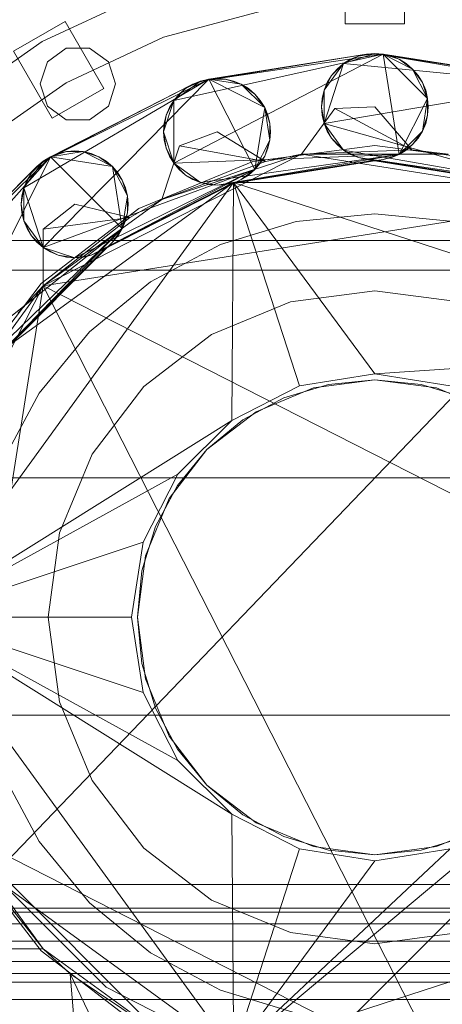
# Model space of a CAD drawing. Header units: millimetres. Extents: x -1970 to 61924, y -58230 to 6847.
# Tile 914 of 925: x 59951 to 60022, y 2701 to 2867. Entities that reach past the tile are written whole.
import ezdxf

# ---------------------------------------------------------------- set-up
doc = ezdxf.new("R2010")
doc.units = ezdxf.units.MM
doc.layers.add('lateral_secador', color=7, linetype='Continuous', lineweight=0)

msp = doc.modelspace()

# ---------------------------------------------------------------- linework, layer by layer
at = {"layer": 'lateral_secador'}
for p, q in [((59971.134, 2663), (60211.134, 2903)), ((59872.214, 2645.18), (60118.134, 2901.5)), ((60006.134, 2866.5), (60006.134, 2879.5)), ((60016.134, 2866.5), (60016.134, 2879.5)), ((59972.828, 2871.746), (59955.134, 2863.495)), ((59993.074, 2868.92), (59975.564, 2864.228)), ((59958.964, 2866.861), (59950.304, 2861.861)), ((59965.464, 2855.603), (59958.964, 2866.861)), ((60006.134, 2866.5), (60016.134, 2866.5)), ((59955.134, 2863.495), (59939.142, 2852.297)), ((59975.564, 2864.228), (59959.134, 2856.567)), ((59956.804, 2850.603), (59950.304, 2861.861)), ((59959.172, 2862.389), (59955.997, 2860.082)), ((59963.096, 2862.389), (59959.172, 2862.389)), ((59966.271, 2860.082), (59963.096, 2862.389)), ((60005.843, 2859.781), (60011.134, 2861.5)), ((60008.353, 2861.06), (60011.134, 2861.5)), ((60011.134, 2861.5), (60009.726, 2861.389)), ((60011.134, 2861.5), (60039.116, 2857.18)), ((60012.542, 2861.389), (60011.134, 2861.5)), ((60011.134, 2861.5), (60041.796, 2856.31)), ((59955.997, 2860.082), (59954.784, 2856.35)), ((59967.484, 2856.35), (59966.271, 2860.082)), ((59977.276, 2853.581), (60012.542, 2861.389)), ((59977.276, 2843.001), (60012.542, 2861.389)), ((59981.776, 2856.85), (60009.726, 2861.389)), ((59981.776, 2856.85), (60012.542, 2861.389)), ((60009.726, 2861.389), (59983.151, 2857.18)), ((60002.575, 2855.281), (60005.843, 2859.781)), ((60002.575, 2849.719), (60005.843, 2859.781)), ((60003.853, 2857.79), (60005.843, 2859.781)), ((60005.843, 2859.781), (60004.771, 2858.864)), ((60005.843, 2859.781), (60008.353, 2861.06)), ((60007.048, 2860.519), (60005.843, 2859.781)), ((60005.843, 2859.781), (60041.796, 2856.31)), ((60008.353, 2861.06), (60007.048, 2860.519)), ((60009.726, 2861.389), (60008.353, 2861.06)), ((60009.726, 2861.389), (60012.542, 2861.389)), ((60039.116, 2857.18), (60012.542, 2861.389)), ((60012.542, 2861.389), (60015.22, 2860.519)), ((60013.915, 2861.06), (60012.542, 2861.389)), ((60012.542, 2861.389), (60017.497, 2858.864)), ((60012.542, 2861.389), (60020.023, 2853.908)), ((60012.542, 2861.389), (60015.22, 2844.481)), ((60015.22, 2860.519), (60013.915, 2861.06)), ((60015.22, 2860.519), (60017.497, 2858.864)), ((60016.425, 2859.781), (60015.22, 2860.519)), ((60017.497, 2858.864), (60016.425, 2859.781)), ((60004.771, 2858.864), (60003.853, 2857.79)), ((60017.497, 2858.864), (60019.153, 2856.586)), ((60018.415, 2857.79), (60017.497, 2858.864)), ((60017.497, 2858.864), (60020.023, 2853.908)), ((59959.134, 2856.567), (59944.284, 2846.169)), ((59952.025, 2838.857), (59983.151, 2857.18)), ((59955.294, 2843.357), (59983.151, 2857.18)), ((59955.294, 2828.794), (59983.151, 2857.18)), ((59977.276, 2853.581), (59981.776, 2856.85)), ((59979.269, 2855.572), (59981.776, 2856.85)), ((59980.472, 2856.31), (59983.151, 2857.18)), ((59981.776, 2856.85), (59980.472, 2856.31)), ((59983.151, 2857.18), (59981.776, 2856.85)), ((59984.558, 2857.291), (59983.151, 2857.18)), ((59983.151, 2857.18), (59985.966, 2857.18)), ((59983.151, 2857.18), (59988.644, 2856.31)), ((59983.151, 2857.18), (59992.577, 2852.377)), ((59983.151, 2857.18), (59990.923, 2841.927)), ((59985.966, 2857.18), (59984.558, 2857.291)), ((59985.966, 2857.18), (59988.644, 2856.31)), ((59987.339, 2856.85), (59985.966, 2857.18)), ((59988.644, 2856.31), (59987.339, 2856.85)), ((60002.575, 2855.281), (60003.853, 2857.79)), ((60003.114, 2856.586), (60002.575, 2855.281)), ((60003.853, 2857.79), (60003.114, 2856.586)), ((60019.153, 2856.586), (60018.415, 2857.79)), ((60019.153, 2856.586), (60020.023, 2853.908)), ((60019.692, 2855.281), (60019.153, 2856.586)), ((59954.784, 2856.35), (59955.997, 2852.618)), ((59955.294, 2843.357), (59980.472, 2856.31)), ((59980.472, 2856.31), (59956.499, 2844.094)), ((59956.804, 2850.603), (59965.464, 2855.603)), ((59966.271, 2852.618), (59967.484, 2856.35)), ((59977.276, 2853.581), (59979.269, 2855.572)), ((59979.269, 2855.572), (59978.194, 2854.655)), ((59980.472, 2856.31), (59979.269, 2855.572)), ((59988.644, 2856.31), (59990.923, 2854.655)), ((59989.849, 2855.572), (59988.644, 2856.31)), ((59988.644, 2856.31), (59992.577, 2852.377)), ((59990.923, 2854.655), (59989.849, 2855.572)), ((60002.134, 2852.5), (60002.575, 2855.281)), ((60002.575, 2855.281), (60002.245, 2853.908)), ((60002.575, 2849.719), (60041.796, 2856.31)), ((60002.575, 2849.719), (60002.575, 2855.281)), ((60020.023, 2853.908), (60019.692, 2855.281)), ((59975.558, 2848.291), (59977.276, 2853.581)), ((59975.999, 2851.072), (59977.276, 2853.581)), ((59977.276, 2853.581), (59976.54, 2852.377)), ((59978.194, 2854.655), (59977.276, 2853.581)), ((59977.276, 2843.001), (59977.276, 2853.581)), ((59990.923, 2854.655), (59992.577, 2852.377)), ((59991.839, 2853.581), (59990.923, 2854.655)), ((59992.577, 2852.377), (59991.839, 2853.581)), ((60002.245, 2853.908), (60002.134, 2852.5)), ((60020.023, 2853.908), (60015.22, 2844.481)), ((60020.023, 2853.908), (60019.153, 2848.414)), ((60020.023, 2853.908), (60020.023, 2851.092)), ((60020.134, 2852.5), (60020.023, 2853.908)), ((59955.997, 2852.618), (59959.172, 2850.311)), ((59963.096, 2850.311), (59966.271, 2852.618)), ((59976.54, 2852.377), (59975.999, 2851.072)), ((59992.577, 2852.377), (59990.923, 2841.927)), ((59992.577, 2852.377), (59993.448, 2849.699)), ((59993.118, 2851.072), (59992.577, 2852.377)), ((59992.577, 2852.377), (59993.448, 2846.883)), ((60004.386, 2852.235), (59998.776, 2844.527)), ((60002.575, 2849.719), (60002.134, 2852.5)), ((60002.134, 2852.5), (60002.245, 2851.092)), ((60011.134, 2852.5), (60004.386, 2852.235)), ((60004.386, 2852.235), (60017.333, 2845.256)), ((60017.333, 2845.256), (60011.134, 2852.5)), ((60020.023, 2851.092), (60020.134, 2852.5)), ((59959.172, 2850.311), (59963.096, 2850.311)), ((59975.558, 2848.291), (59975.999, 2851.072)), ((59975.999, 2851.072), (59975.669, 2849.699)), ((59993.448, 2849.699), (59993.118, 2851.072)), ((60002.245, 2851.092), (60002.575, 2849.719)), ((60020.023, 2851.092), (60019.153, 2848.414)), ((60019.692, 2849.719), (60020.023, 2851.092)), ((59975.669, 2849.699), (59975.558, 2848.291)), ((59975.999, 2845.51), (59975.558, 2848.291)), ((59975.558, 2848.291), (59975.669, 2846.883)), ((59977.276, 2843.001), (59975.558, 2848.291)), ((59984.558, 2848.291), (59978.224, 2845.954)), ((59992.692, 2843.317), (59984.558, 2848.291)), ((59993.448, 2849.699), (59993.448, 2846.883)), ((59993.558, 2848.291), (59993.448, 2849.699)), ((59993.448, 2846.883), (59993.558, 2848.291)), ((60003.853, 2847.21), (60002.575, 2849.719)), ((60002.575, 2849.719), (60003.114, 2848.414)), ((60005.843, 2845.219), (60002.575, 2849.719)), ((60039.116, 2839.402), (60002.575, 2849.719)), ((60003.114, 2848.414), (60003.853, 2847.21)), ((60019.153, 2848.414), (60015.22, 2844.481)), ((60019.153, 2848.414), (60017.497, 2846.136)), ((60018.415, 2847.21), (60019.153, 2848.414)), ((60019.153, 2848.414), (60019.692, 2849.719)), ((59975.669, 2846.883), (59975.999, 2845.51)), ((59993.448, 2846.883), (59990.923, 2841.927)), ((59993.448, 2846.883), (59992.577, 2844.205)), ((59993.118, 2845.51), (59993.448, 2846.883)), ((60005.843, 2845.219), (60003.853, 2847.21)), ((60003.853, 2847.21), (60004.771, 2846.136)), ((60017.497, 2846.136), (60018.415, 2847.21)), ((59956.499, 2844.094), (59959.177, 2844.965)), ((59956.499, 2844.094), (59961.991, 2844.965)), ((59959.177, 2844.965), (59957.804, 2844.635)), ((59960.585, 2845.075), (59959.177, 2844.965)), ((59959.177, 2844.965), (59961.991, 2844.965)), ((59961.991, 2844.965), (59960.585, 2845.075)), ((59961.991, 2844.965), (59964.671, 2844.094)), ((59963.366, 2844.635), (59961.991, 2844.965)), ((59961.991, 2844.965), (59966.948, 2842.439)), ((59978.224, 2845.954), (59975.269, 2836.889)), ((59977.276, 2843.001), (59975.999, 2845.51)), ((59975.999, 2845.51), (59976.54, 2844.205)), ((59978.224, 2845.954), (59992.692, 2843.317)), ((60011.134, 2846), (59990.558, 2843.291)), ((59992.577, 2844.205), (59993.118, 2845.51)), ((59998.776, 2844.527), (60017.333, 2845.256)), ((60004.771, 2846.136), (60005.843, 2845.219)), ((60008.353, 2843.94), (60005.843, 2845.219)), ((60005.843, 2845.219), (60007.048, 2844.481)), ((60039.116, 2839.402), (60005.843, 2845.219)), ((60031.71, 2843.291), (60011.134, 2846)), ((60017.497, 2846.136), (60015.22, 2844.481)), ((60015.22, 2844.481), (60016.425, 2845.219)), ((60016.425, 2845.219), (60017.497, 2846.136)), ((60023.491, 2844.527), (60017.333, 2845.256)), ((59932.558, 2817.05), (59956.499, 2844.094)), ((59934.276, 2822.34), (59956.499, 2844.094)), ((59938.776, 2808.49), (59956.499, 2844.094)), ((59952.025, 2838.857), (59955.294, 2843.357)), ((59953.304, 2841.365), (59955.294, 2843.357)), ((59954.22, 2842.439), (59956.499, 2844.094)), ((59955.294, 2843.357), (59954.22, 2842.439)), ((59955.273, 2822.361), (59998.776, 2844.527)), ((59956.499, 2844.094), (59955.294, 2843.357)), ((59957.804, 2844.635), (59956.499, 2844.094)), ((59956.499, 2844.094), (59966.948, 2842.439)), ((59956.499, 2844.094), (59968.603, 2831.99)), ((59964.671, 2844.094), (59963.366, 2844.635)), ((59964.671, 2844.094), (59966.948, 2842.439)), ((59965.874, 2843.357), (59964.671, 2844.094)), ((59966.948, 2842.439), (59965.874, 2843.357)), ((59990.558, 2843.291), (59971.384, 2835.349)), ((59975.269, 2836.889), (59998.776, 2844.527)), ((59975.269, 2836.889), (59992.692, 2843.317)), ((59976.54, 2844.205), (59977.276, 2843.001)), ((60015.22, 2844.481), (59977.276, 2843.001)), ((60015.22, 2844.481), (59981.776, 2839.731)), ((60015.22, 2844.481), (59984.558, 2839.291)), ((60012.542, 2843.611), (59984.558, 2839.291)), ((59985.966, 2839.402), (60012.542, 2843.611)), ((60011.134, 2843.5), (59987.339, 2839.731)), ((59992.577, 2844.205), (59990.923, 2841.927)), ((59991.839, 2843.001), (59992.577, 2844.205)), ((59998.776, 2844.527), (59992.692, 2843.317)), ((59998.776, 2844.527), (60023.491, 2844.527)), ((59998.776, 2844.527), (60046.999, 2836.889)), ((60007.048, 2844.481), (60008.353, 2843.94)), ((60036.302, 2839.402), (60008.353, 2843.94)), ((60008.353, 2843.94), (60009.726, 2843.611)), ((60039.116, 2839.402), (60008.353, 2843.94)), ((60009.726, 2843.611), (60036.302, 2839.402)), ((60034.929, 2839.731), (60011.134, 2843.5)), ((60015.22, 2844.481), (60012.542, 2843.611)), ((60012.542, 2843.611), (60013.915, 2843.94)), ((60013.915, 2843.94), (60015.22, 2844.481)), ((59934.276, 2822.34), (59954.22, 2842.439)), ((59954.22, 2842.439), (59935.194, 2823.414)), ((59954.22, 2842.439), (59953.304, 2841.365)), ((59990.923, 2841.927), (59955.294, 2828.794)), ((59990.923, 2841.927), (59960.585, 2827.075)), ((59990.923, 2841.927), (59963.366, 2827.516)), ((59966.948, 2842.439), (59968.603, 2840.161)), ((59967.866, 2841.365), (59966.948, 2842.439)), ((59966.948, 2842.439), (59969.474, 2837.483)), ((59966.948, 2842.439), (59968.603, 2831.99)), ((59979.269, 2841.01), (59977.276, 2843.001)), ((59977.276, 2843.001), (59978.194, 2841.927)), ((59981.776, 2839.731), (59977.276, 2843.001)), ((59978.194, 2841.927), (59979.269, 2841.01)), ((59990.923, 2841.927), (59988.644, 2840.272)), ((59989.849, 2841.01), (59990.923, 2841.927)), ((59990.923, 2841.927), (59991.839, 2843.001)), ((59952.025, 2838.857), (59953.304, 2841.365)), ((59952.566, 2840.161), (59952.025, 2838.857)), ((59953.304, 2841.365), (59952.566, 2840.161)), ((59988.644, 2840.272), (59963.366, 2827.516)), ((59964.671, 2828.056), (59988.644, 2840.272)), ((59968.603, 2840.161), (59967.866, 2841.365)), ((59968.603, 2840.161), (59969.474, 2837.483)), ((59969.144, 2838.857), (59968.603, 2840.161)), ((59981.776, 2839.731), (59979.269, 2841.01)), ((59979.269, 2841.01), (59980.472, 2840.272)), ((59980.472, 2840.272), (59981.776, 2839.731)), ((59988.644, 2840.272), (59989.849, 2841.01)), ((59934.134, 2766.5), (59987.339, 2839.731)), ((59948.839, 2811.76), (59987.339, 2839.731)), ((59951.585, 2836.075), (59952.025, 2838.857)), ((59952.025, 2838.857), (59951.694, 2837.483)), ((59952.025, 2833.294), (59952.025, 2838.857)), ((59955.294, 2828.794), (59952.025, 2838.857)), ((59987.339, 2839.731), (59965.874, 2828.794)), ((59969.474, 2837.483), (59969.144, 2838.857)), ((59984.558, 2839.291), (59981.776, 2839.731)), ((59981.776, 2839.731), (59983.151, 2839.402)), ((59983.151, 2839.402), (59984.558, 2839.291)), ((59984.558, 2839.291), (59985.966, 2839.402)), ((59987.034, 2799.67), (59987.339, 2839.731)), ((59987.339, 2839.731), (60034.929, 2839.731)), ((59987.339, 2839.731), (60073.429, 2811.76)), ((59998.464, 2805.493), (59987.339, 2839.731)), ((60011.134, 2807.5), (59987.339, 2839.731)), ((59951.694, 2837.483), (59951.585, 2836.075)), ((59955.273, 2822.361), (59975.269, 2836.889)), ((59955.273, 2822.361), (60046.999, 2836.889)), ((59969.474, 2837.483), (59968.603, 2831.99)), ((59969.474, 2837.483), (59969.474, 2834.667)), ((59969.585, 2836.075), (59969.474, 2837.483)), ((59975.269, 2836.889), (59969.857, 2833.859)), ((59952.025, 2833.294), (59951.585, 2836.075)), ((59951.585, 2836.075), (59951.694, 2834.667)), ((59971.384, 2835.349), (59954.919, 2822.715)), ((59960.585, 2836.075), (59955.282, 2831.895)), ((59969.857, 2833.859), (59960.585, 2836.075)), ((59969.474, 2834.667), (59969.585, 2836.075)), ((59951.694, 2834.667), (59952.025, 2833.294)), ((59953.304, 2830.785), (59952.025, 2833.294)), ((59952.025, 2833.294), (59952.566, 2831.99)), ((59955.294, 2828.794), (59952.025, 2833.294)), ((59955.273, 2822.361), (59969.857, 2833.859)), ((59955.282, 2831.895), (59969.857, 2833.859)), ((59969.474, 2834.667), (59968.603, 2831.99)), ((59968.603, 2831.99), (59969.144, 2833.294)), ((59969.144, 2833.294), (59969.474, 2834.667)), ((60011.134, 2834.5), (59997.868, 2833.193)), ((60024.4, 2833.193), (60011.134, 2834.5)), ((59968.603, 2831.99), (59938.776, 2808.49)), ((59968.603, 2831.99), (59944.339, 2808.49)), ((59968.603, 2831.99), (59946.849, 2809.768)), ((59952.566, 2831.99), (59953.304, 2830.785)), ((59955.282, 2831.895), (59955.273, 2822.361)), ((59968.603, 2831.99), (59966.948, 2829.711)), ((59967.866, 2830.785), (59968.603, 2831.99)), ((59997.868, 2833.193), (59985.111, 2829.324)), ((40461.134, 2830), (60461.134, 2830)), ((59955.294, 2828.794), (59953.304, 2830.785)), ((59953.304, 2830.785), (59954.22, 2829.711)), ((59966.948, 2829.711), (59967.866, 2830.785)), ((59966.948, 2829.711), (59946.849, 2809.768)), ((59947.923, 2810.686), (59966.948, 2829.711)), ((59965.874, 2828.794), (59948.839, 2811.76)), ((59954.22, 2829.711), (59955.294, 2828.794)), ((59957.804, 2827.516), (59955.294, 2828.794)), ((59955.294, 2828.794), (59956.499, 2828.056)), ((59960.585, 2827.075), (59955.294, 2828.794)), ((59985.111, 2829.324), (59973.355, 2823.04)), ((59956.499, 2828.056), (59957.804, 2827.516)), ((59960.585, 2827.075), (59957.804, 2827.516)), ((59957.804, 2827.516), (59959.177, 2827.186)), ((59959.177, 2827.186), (59960.585, 2827.075)), ((59963.366, 2827.516), (59960.585, 2827.075)), ((59960.585, 2827.075), (59961.991, 2827.186)), ((59961.991, 2827.186), (59963.366, 2827.516)), ((59963.366, 2827.516), (59964.671, 2828.056)), ((40461.134, 2825), (60461.134, 2825)), ((59933.107, 2778.858), (59955.273, 2822.361)), ((59940.745, 2802.365), (59955.273, 2822.361)), ((59940.745, 2730.635), (59955.273, 2822.361)), ((59954.919, 2822.715), (59942.285, 2806.25)), ((59955.273, 2822.361), (59951.062, 2817.806)), ((59955.273, 2822.361), (60089.161, 2754.142)), ((60023.491, 2688.473), (59955.273, 2822.361)), ((59973.355, 2823.04), (59963.051, 2814.583)), ((60011.134, 2821.5), (59996.899, 2819.626)), ((60025.369, 2819.626), (60011.134, 2821.5)), ((59996.899, 2819.626), (59983.634, 2814.131)), ((59963.051, 2814.583), (59954.594, 2804.279)), ((59983.634, 2814.131), (59972.243, 2805.391)), ((60011.134, 2807.5), (60073.429, 2811.76)), ((59998.464, 2805.493), (60011.134, 2807.5)), ((60011.134, 2807.5), (60023.804, 2805.493)), ((59972.243, 2805.391), (59963.502, 2794)), ((59987.034, 2799.67), (59998.464, 2805.493)), ((60000.781, 2805.137), (59991.134, 2801.141)), ((60003.33, 2805.731), (59995.827, 2803.455)), ((60011.134, 2806.5), (60000.781, 2805.137)), ((60011.134, 2806.5), (60003.33, 2805.731)), ((60018.937, 2805.731), (60011.134, 2806.5)), ((60021.487, 2805.137), (60011.134, 2806.5)), ((60026.441, 2803.455), (60018.937, 2805.731)), ((60031.134, 2801.141), (60021.487, 2805.137)), ((59954.594, 2804.279), (59948.31, 2792.522)), ((59995.827, 2803.455), (59988.911, 2799.759)), ((59991.134, 2801.141), (59982.85, 2794.784)), ((59987.034, 2799.67), (59934.134, 2766.5)), ((59977.964, 2790.599), (59987.034, 2799.67)), ((59988.911, 2799.759), (59982.85, 2794.784)), ((59963.502, 2794), (59958.008, 2780.735)), ((59982.85, 2794.784), (59976.493, 2786.5)), ((59982.85, 2794.784), (59977.875, 2788.723)), ((59977.964, 2790.599), (59934.134, 2766.5)), ((59972.14, 2779.17), (59977.964, 2790.599)), ((40811.134, 2790), (60111.134, 2790)), ((59977.875, 2788.723), (59974.179, 2781.807)), ((59976.493, 2786.5), (59972.497, 2776.853)), ((59974.179, 2781.807), (59971.902, 2774.304)), ((59958.008, 2780.735), (59956.134, 2766.5)), ((59972.14, 2779.17), (59934.134, 2766.5)), ((59970.134, 2766.5), (59972.14, 2779.17)), ((59972.497, 2776.853), (59971.134, 2766.5)), ((59971.902, 2774.304), (59971.134, 2766.5)), ((59934.134, 2766.5), (59970.134, 2766.5)), ((59934.134, 2766.5), (59972.14, 2753.83)), ((59934.134, 2766.5), (59977.964, 2742.401)), ((59987.339, 2693.269), (59934.134, 2766.5)), ((59934.134, 2766.5), (59987.034, 2733.33)), ((59956.134, 2766.5), (59958.008, 2752.265)), ((59972.14, 2753.83), (59970.134, 2766.5)), ((59971.134, 2766.5), (59971.902, 2758.696)), ((59971.134, 2766.5), (59972.497, 2756.147)), ((59971.902, 2758.696), (59974.179, 2751.193)), ((59972.497, 2756.147), (59976.493, 2746.5)), ((59977.964, 2742.401), (59972.14, 2753.83)), ((59958.008, 2752.265), (59963.502, 2739)), ((59974.179, 2751.193), (59977.875, 2744.277)), ((40811.134, 2750), (60111.134, 2750)), ((59976.493, 2746.5), (59982.85, 2738.216)), ((59977.875, 2744.277), (59982.85, 2738.216)), ((59987.034, 2733.33), (59977.964, 2742.401)), ((59948.31, 2740.478), (59954.594, 2728.721)), ((59963.502, 2739), (59972.243, 2727.609)), ((59982.85, 2738.216), (59988.911, 2733.241)), ((59982.85, 2738.216), (59991.134, 2731.859)), ((59987.339, 2693.269), (59987.034, 2733.33)), ((59998.464, 2727.507), (59987.034, 2733.33)), ((59987.339, 2693.269), (60035.233, 2733.33)), ((59988.911, 2733.241), (59995.827, 2729.545)), ((59955.273, 2710.639), (59940.745, 2730.635)), ((59975.269, 2696.111), (59940.745, 2730.635)), ((60023.491, 2688.473), (59940.745, 2730.635)), ((59991.134, 2731.859), (60000.781, 2727.863)), ((60021.487, 2727.863), (60031.134, 2731.859)), ((59954.594, 2728.721), (59963.051, 2718.417)), ((59995.827, 2729.545), (60003.33, 2727.269)), ((60018.937, 2727.269), (60026.441, 2729.545)), ((59972.243, 2727.609), (59983.634, 2718.869)), ((59987.339, 2693.269), (59998.464, 2727.507)), ((59987.339, 2693.269), (60023.804, 2727.507)), ((60011.134, 2725.5), (59998.464, 2727.507)), ((60000.781, 2727.863), (60011.134, 2726.5)), ((60003.33, 2727.269), (60011.134, 2726.5)), ((60011.134, 2726.5), (60021.487, 2727.863)), ((60023.804, 2727.507), (60011.134, 2725.5)), ((60011.134, 2726.5), (60018.937, 2727.269)), ((59942.285, 2726.75), (59954.919, 2710.285)), ((59987.339, 2693.269), (60011.134, 2725.5)), ((59955.273, 2710.639), (59943.775, 2725.223)), ((59946.134, 2721.5), (60076.134, 2721.5)), ((59987.339, 2693.269), (59948.839, 2721.24)), ((59948.839, 2721.24), (59965.874, 2704.206)), ((60073.429, 2721.24), (59987.339, 2693.269)), ((59983.634, 2718.869), (59996.899, 2713.374)), ((59881.134, 2717.5), (60131.134, 2717.5)), ((59963.051, 2718.417), (59973.355, 2709.96)), ((59881.134, 2716.815), (60131.134, 2716.815)), ((59881.134, 2714.864), (60131.134, 2714.864)), ((59996.899, 2713.374), (60011.134, 2711.5)), ((60011.134, 2711.5), (60025.369, 2713.374)), ((59881.134, 2711.944), (60131.134, 2711.944)), ((59945.739, 2710.647), (59955.273, 2710.639)), ((59975.269, 2696.111), (59955.273, 2710.639)), ((59955.273, 2710.639), (59959.827, 2706.428)), ((59954.919, 2710.285), (59971.384, 2697.651)), ((59973.355, 2709.96), (59985.111, 2703.676)), ((60131.134, 2708.5), (59881.134, 2708.5)), ((59901.134, 2706.5), (60131.134, 2706.5)), ((59946.134, 2706.5), (60076.134, 2706.5)), ((59966.198, 2693.173), (59959.827, 2706.428)), ((59959.827, 2706.428), (59960.585, 2696.925)), ((59975.269, 2696.111), (59959.827, 2706.428)), ((59881.134, 2705.056), (60131.134, 2705.056)), ((59965.874, 2704.206), (59987.339, 2693.269)), ((59985.111, 2703.676), (59997.868, 2699.807)), ((59881.134, 2702.136), (60131.134, 2702.136))]:
    msp.add_line(p, q, dxfattribs=at)

doc.saveas('drawing.dxf')
